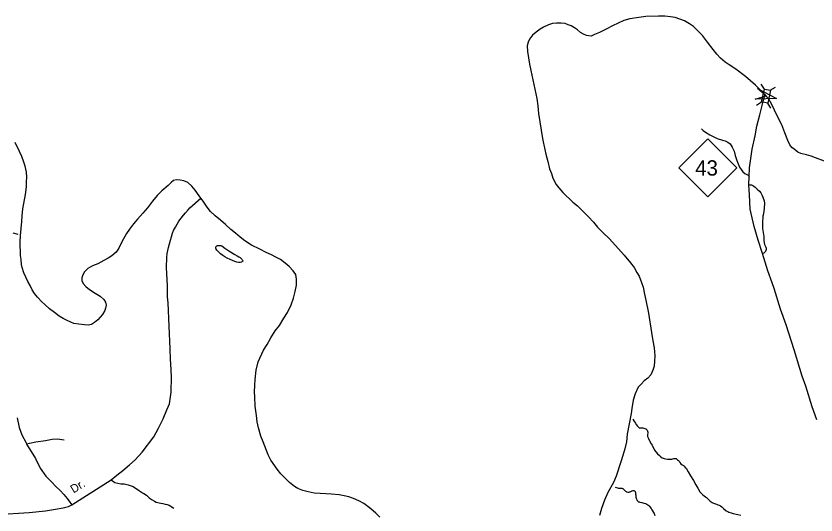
# Model space of a CAD drawing. Extents: x 2220236 to 2384410, y 720751 to 894131.
# Drawn here: x 2296936 to 2306111, y 885584 to 891304 of the extents above; entities that cross this region are included whole.
import ezdxf

# ---------------------------------------------------------------- set-up
doc = ezdxf.new("R2010")
doc.units = 0
for name, color, linetype in [('Exist Boundary Political CountyLine', 7, 'Continuous'), ('Exist Hydrographic Misc Water Feature', 7, 'Continuous'), ('Exist Hydrographic Pond Under 1500 Sq Ft', 7, 'Continuous'), ('Exist Road Non-System Type 51', 7, 'Continuous'), ('Exist Road Primary NC Attributed', 7, 'Continuous'), ('Exist Road Primary NC Shield CELL', 7, 'Continuous'), ('Exist Road Primary NC Shield Number Label', 7, 'Continuous'), ('Exist Road Primary NC Structure Standard Bridge CELL', 7, 'Continuous'), ('Exist Road Secondary Structure Standard Bridge Attributed CELL', 7, 'Continuous'), ('Exist Road Secondary Type 41 Attributed', 7, 'Continuous'), ('Exist Road Secondary Type 51 Label', 7, 'Continuous')]:
    doc.layers.add(name, color=color, linetype=linetype)

msp = doc.modelspace()

# ---------------------------------------------------------------- linework, layer by layer
at = {"layer": 'Exist Boundary Political CountyLine'}
for points in [[(2305834.2, 889796.9), (2305809.9, 889828.5), (2305787.3, 889876.2), (2305754.3, 889963.9), (2305717.5, 890057.4), (2305672.4, 890145), (2305635.6, 890224.5), (2305602.7, 890298.2), (2305572.2, 890349.8), (2305533.9, 890391.4), (2305479.2, 890450.8), (2305416.6, 890510.1), (2305301.7, 890608.8), (2305190.7, 890695.5), (2305116.2, 890744.6), (2305069.8, 890774.2), (2305015.4, 890821.5), (2304973, 890865.2), (2304930.3, 890920.7), (2304867.5, 891004), (2304810.8, 891079.3), (2304752.1, 891138.7), (2304705.7, 891182.2), (2304661.3, 891215.6), (2304603, 891247), (2304496.5, 891287.9), (2304442.6, 891295.3), (2304378.4, 891302.6), (2304304.6, 891303.8), (2304158.5, 891298.2), (2304080.7, 891287.4), (2303976.9, 891272.4), (2303909.1, 891253.6), (2303775.8, 891190.1), (2303704.4, 891151.3), (2303628.8, 891116.6), (2303571, 891092.1), (2303531.3, 891073.6), (2303479.3, 891079.1), (2303443.1, 891096.6), (2303410.8, 891114.3), (2303376.6, 891143.9), (2303340.3, 891169.4), (2303304, 891191.2), (2303270, 891200.8), (2303233.7, 891216.3), (2303187.7, 891221.8), (2303135.9, 891221.3), (2303087.8, 891216.7), (2303042, 891202.2), (2302986.3, 891175.7), (2302946.6, 891153.3), (2302901.1, 891116.8), (2302859.5, 891082.3), (2302825.8, 891040.1), (2302808.3, 891003.8), (2302796.8, 890961.7), (2302801.4, 890897.8), (2302812.2, 890826), (2302825, 890752.1), (2302841.8, 890678.4), (2302911.2, 890359.1), (2302920, 890275.2), (2302929.1, 890185.4), (2302974, 889900.1), (2302984.8, 889842.1), (2302991, 889828.1), (2303012, 889720.6), (2303034.9, 889634.9), (2303055.9, 889553.1), (2303076.3, 889499.3), (2303092.9, 889445.4), (2303131.7, 889373.9), (2303162.1, 889334.2), (2303206.7, 889280.8), (2303323.9, 889170.1), (2303374.3, 889126.6), (2303503.6, 889000), (2303558.2, 888940.6), (2303606.7, 888885.2), (2303665.5, 888821.8), (2303744.2, 888748.8), (2303912.2, 888560.6), (2303983.1, 888475.4), (2304025.6, 888419.8), (2304056.3, 888364.2), (2304082.7, 888320.5), (2304111.5, 888250.8), (2304128, 888195.1), (2304144.9, 888115.3), (2304157.7, 888047.4), (2304189.3, 887895.8), (2304223.6, 887674.2), (2304238.7, 887580.5), (2304255.5, 887498.6), (2304262.4, 887406.8), (2304259.2, 887348.7), (2304253.8, 887290.6), (2304238.4, 887242.6), (2304216.8, 887192.3)], [(2297953.4, 887926.9), (2297927.9, 887880.6), (2297900.1, 887850.3), (2297872.5, 887819.9), (2297834.8, 887789.5), (2297803, 887769.2), (2297763.1, 887760.8), (2297721.2, 887764.3), (2297655.1, 887769.6), (2297601, 887777.2), (2297562.9, 887794.6), (2297516.7, 887818.1), (2297476.5, 887835.7), (2297432.2, 887863.3), (2297375.8, 887906.6), (2297319.3, 887945.9), (2297266.8, 887997.4), (2297230.5, 888029.1), (2297182, 888080.5), (2297147.5, 888122.1), (2297123.1, 888165.7), (2297098.5, 888213.5), (2297072, 888259.3), (2297027, 888360.7), (2297008.4, 888420.5), (2296997.9, 888456.3), (2296993.3, 888514.4), (2296986.9, 888558.1), (2296983.1, 888714), (2296988.3, 888786.1), (2296993.6, 888868.1), (2297002.7, 888948.1), (2297006, 889014.3), (2297015.1, 889094.3), (2297045.3, 889256.6), (2297054.4, 889346.6), (2297055.7, 889402.7), (2297059.1, 889456.7), (2297054.5, 889514.5), (2297041.9, 889582.4), (2297027.3, 889630.2), (2297004.6, 889691.9), (2296975.9, 889751.6), (2296926.9, 889855)], [(2306207.6, 889638.9), (2306105.3, 889679.7), (2306055.2, 889697.3), (2306001, 889710.7), (2305938.9, 889725.9), (2305902.6, 889743.5), (2305862.4, 889777), (2305834.2, 889796.9)], [(2300555, 885821.4), (2300491, 885824.8), (2300423, 885830), (2300354.9, 885835.4), (2300286.9, 885850.6), (2300226.6, 885866), (2300168.5, 885887.4), (2300128.2, 885909), (2300071.8, 885958.3), (2300019.3, 886009.7), (2299972.8, 886055.2), (2299932.2, 886108.8), (2299859, 886213.8), (2299826.4, 886273.5), (2299768.9, 886420.8), (2299742.2, 886486.6), (2299719, 886582.3), (2299702.4, 886652), (2299693.6, 886723.9), (2299678.5, 886829.7), (2299673.3, 886937.5), (2299670.7, 886995.7), (2299673.9, 887067.6), (2299677.1, 887135.6), (2299692.1, 887243.6), (2299715, 887340), (2299775.5, 887474.6), (2299814.8, 887539), (2299860, 887613.5), (2299909.1, 887693.9), (2299956.4, 887756.3), (2300009.5, 887840.9), (2300050.7, 887905.4), (2300091.8, 887991.7), (2300119, 888070.1), (2300136.1, 888144.2), (2300151.2, 888220.3), (2300154.5, 888286.2), (2300144.1, 888340.2), (2300113.5, 888383.8), (2300069.1, 888431.4), (2300024.8, 888468.8), (2299968.3, 888514.3), (2299916, 888539.6), (2299865.7, 888567.1), (2299803.3, 888594.4), (2299733.1, 888629.7), (2299638.6, 888678.7), (2299562, 888725.7), (2299507.6, 888769.1), (2299455.2, 888814.6), (2299400.8, 888858), (2299338.2, 888915.2), (2299281.6, 888962.7), (2299219.1, 889014), (2299166.5, 889061.5), (2299128.1, 889110.9), (2299091.4, 889170.6), (2299034.7, 889241.9), (2298992, 889307.4), (2298951.5, 889353), (2298907.1, 889396.6), (2298858.9, 889414), (2298816.9, 889423.5), (2298774.8, 889427.2), (2298742.9, 889418.7), (2298717.2, 889396.4), (2298679.7, 889360), (2298610.3, 889299.4), (2298554.9, 889246.9), (2298501.6, 889180.3), (2298442.4, 889105.6), (2298389.2, 889043), (2298328, 888974.5), (2298284.5, 888922.1), (2298239.2, 888859.6), (2298201.6, 888811.2), (2298150.7, 888716.7), (2298113.4, 888644.3), (2298084, 888595.9), (2298036.4, 888555.5), (2297994.8, 888527), (2297945, 888500.6), (2297873.5, 888463.8), (2297813.9, 888439.2), (2297760.1, 888408.6), (2297722.7, 888370.2), (2297703, 888338), (2297689.3, 888301.8), (2297689.7, 888271.8), (2297708, 888236.1), (2297738.4, 888202.4), (2297778.8, 888168.8), (2297845.1, 888127.5), (2297901.6, 888092.2), (2297942, 888052.7), (2297962.2, 888024.9), (2297968.6, 887990.9), (2297961, 887954.8), (2297953.4, 887926.9)], [(2304216.8, 887192.3), (2304181.2, 887152), (2304141.6, 887123.6), (2304106, 887083.3), (2304070.4, 887048.8), (2304035.4, 886972.5), (2304016, 886898.3), (2303999, 886804.2), (2303989.8, 886746), (2303969, 886629.9), (2303946.3, 886509.7), (2303937.3, 886421.7), (2303918.1, 886343.5), (2303896.9, 886265.2), (2303873.7, 886193), (2303819.6, 886028.5), (2303788.3, 885958.2), (2303725.5, 885843.6), (2303686.6, 885755.1), (2303649.5, 885658.8), (2303628.4, 885578.7)], [(2301109.6, 885559.6), (2301061.2, 885603.1), (2301004.6, 885654.4), (2300926.1, 885715.6), (2300867.8, 885746.8), (2300805.4, 885774.3), (2300751.3, 885791.6), (2300701.2, 885803), (2300641, 885816.3), (2300555, 885821.4)]]:
    msp.add_lwpolyline(points, dxfattribs=at)
at = {"layer": 'Exist Hydrographic Misc Water Feature'}
for points in [[(2296960.2, 888799.7), (2296904.2, 888813.8)], [(2304009, 886683.6), (2304020.2, 886663.7), (2304028.3, 886651.6), (2304040.4, 886635.7), (2304046.4, 886625.3), (2304052.4, 886615.8), (2304058.3, 886607.8), (2304070.1, 886594.3), (2304078.4, 886587.2), (2304084.3, 886584.3), (2304088.3, 886583.6), (2304096.3, 886584), (2304114.3, 886583.9), (2304126.4, 886581.8), (2304137.5, 886579.9), (2304148.6, 886577.1), (2304162.1, 886571.1), (2304165.2, 886567.8), (2304170.3, 886561.6), (2304174.5, 886556), (2304180.2, 886544.6), (2304182.4, 886533.3), (2304182.7, 886527.5), (2304180.4, 886503.6), (2304180.4, 886485.6), (2304188.4, 886461.3), (2304202.3, 886433.3), (2304222.3, 886399.5), (2304230.4, 886383.4), (2304258.5, 886327.1), (2304294.4, 886285.2), (2304314.5, 886265.4), (2304328.3, 886253.8), (2304348.3, 886240.6), (2304368.5, 886231.6), (2304386.5, 886226.5), (2304408.4, 886223.4), (2304419.6, 886223.1), (2304436.4, 886223.8), (2304448.8, 886224.3), (2304458.6, 886225.5), (2304468.5, 886227.5), (2304480.4, 886229.6), (2304490.1, 886230.8), (2304499.9, 886231.2), (2304506.4, 886229.8), (2304510.5, 886227.6), (2304523.7, 886218.1), (2304532.4, 886209.5), (2304540.5, 886199.2), (2304550.5, 886187.4), (2304562.4, 886171.5), (2304576.5, 886159.7), (2304590.4, 886151.3), (2304600.6, 886143.5), (2304612.3, 886129.9), (2304620.6, 886119.7), (2304646.4, 886079.7), (2304672.5, 886033.2), (2304704.5, 885979.5), (2304734.6, 885929.1), (2304756.4, 885889.8), (2304780.5, 885849.7), (2304796.5, 885829), (2304812.6, 885813.2), (2304842.6, 885793.3), (2304854.6, 885783.7), (2304866.6, 885773.6), (2304882.6, 885759.5), (2304898.5, 885743.7), (2304919.9, 885728.2), (2304934.5, 885719.8), (2304968.6, 885707.2), (2304986.7, 885701.3), (2305002.5, 885695.6), (2305015, 885688.7), (2305030.6, 885677.7), (2305050.6, 885659.7), (2305082.7, 885633.2), (2305098.7, 885623.9), (2305112.8, 885617.1), (2305137.9, 885608.3), (2305160.6, 885601), (2305214.7, 885591), (2305248.7, 885581.6)], [(2303809.5, 885904.1), (2303833.1, 885893.7), (2303844.2, 885891.8), (2303856.2, 885891.4), (2303864.2, 885891.8), (2303869.8, 885892), (2303877, 885891.3), (2303884.4, 885890.8), (2303890.3, 885889.4), (2303894, 885888), (2303899.1, 885885), (2303904.3, 885881), (2303910.4, 885873.1), (2303915.4, 885866.7), (2303922.3, 885859.5), (2303926.3, 885856.5), (2303932.2, 885852.5), (2303939.2, 885848.8), (2303948.3, 885845), (2303954, 885843.6), (2303958.2, 885843.8), (2303962.2, 885844), (2303966.4, 885844.9), (2303972.2, 885847.8), (2303978.4, 885849.6), (2303987.8, 885853.2), (2303994.7, 885856.9), (2304000, 885859.5), (2304004.3, 885861.3), (2304012.4, 885863.2), (2304020.2, 885863.6), (2304028.7, 885860.7), (2304033.7, 885856.7), (2304036.2, 885853.6), (2304038.6, 885848.7), (2304040.2, 885844.8), (2304041.7, 885838.2), (2304042.3, 885831.7), (2304042.4, 885821.1), (2304043.4, 885810.5), (2304044.4, 885801.5), (2304045, 885795.8), (2304046.1, 885788.4), (2304048.4, 885777.1), (2304052.2, 885765.6), (2304056.4, 885757.6), (2304058.3, 885753.7), (2304060.3, 885749.6), (2304062.9, 885745.7), (2304066.4, 885741.6), (2304070.3, 885739.4), (2304075.7, 885736.2), (2304082.2, 885733.3), (2304090.9, 885731.2), (2304114.1, 885726.4), (2304126.4, 885723.7), (2304137.7, 885720.7), (2304156.4, 885714.9), (2304164.5, 885712), (2304172.3, 885707.3), (2304183, 885700.4), (2304191.4, 885694.3), (2304198.1, 885688), (2304207.2, 885676), (2304220.9, 885658.5), (2304230.3, 885643.3), (2304254.9, 885600.9), (2304264.4, 885579.1)]]:
    msp.add_lwpolyline(points, dxfattribs=at)
at = {"layer": 'Exist Hydrographic Pond Under 1500 Sq Ft'}
msp.add_lwpolyline([(2299445.6, 888570.1), (2299471.4, 888554.8), (2299493.1, 888544), (2299500.7, 888539.5), (2299506.2, 888535.6), (2299513.5, 888529.3), (2299524.2, 888516.7), (2299529.1, 888510.3), (2299532.9, 888503.9), (2299537, 888498.2), (2299537.5, 888495.8), (2299536.9, 888494.2), (2299531, 888488.2), (2299521, 888482.2), (2299507, 888478.2), (2299498.2, 888477), (2299487, 888478.2), (2299467, 888483.1), (2299447.1, 888489.7), (2299392.9, 888512.1), (2299356.4, 888529.4), (2299329.2, 888544.7), (2299307, 888557.8), (2299283, 888578.2), (2299268.9, 888589.9), (2299252.9, 888604), (2299238.9, 888619.8), (2299233, 888631.8), (2299231, 888635.9), (2299228.8, 888639.8), (2299226.9, 888644), (2299226.9, 888648), (2299227.4, 888650.6), (2299228.9, 888657.3), (2299231.2, 888661.3), (2299235, 888665.7), (2299238.9, 888668.3), (2299246.9, 888671.8), (2299252.1, 888672.8), (2299259.4, 888674.9), (2299266.1, 888674.2), (2299272.9, 888673.7), (2299279.1, 888673.1), (2299285.8, 888671.8), (2299294.9, 888668.2), (2299330.9, 888644), (2299378.4, 888612.4), (2299445.6, 888570.1)], dxfattribs=at)
at = {"layer": 'Exist Road Non-System Type 51'}
for points in [[(2304796.2, 890011.6), (2304816.5, 889989.8), (2304842.6, 889972.1), (2304892.8, 889942.5), (2304979.4, 889901.5), (2305039.6, 889882.1), (2305069.5, 889874.6), (2305101.8, 889858.9), (2305126, 889839.3), (2305140.2, 889819.2), (2305150.4, 889799.4), (2305170.9, 889753.7), (2305182.8, 889705.6), (2305203.7, 889647.3), (2305233.6, 889571.1), (2305271, 889517.3), (2305293.4, 889499.3), (2305331.7, 889477.5), (2305344.9, 889463.5)], [(2305342.6, 889369.3), (2305371, 889367.9), (2305385.1, 889362.1), (2305399, 889354.2), (2305415.3, 889342.5), (2305435.4, 889320.7), (2305463.6, 889295.1), (2305477.9, 889275), (2305494.2, 889247.3), (2305502.4, 889227.4), (2305516.8, 889183.6), (2305519.1, 889157.7), (2305515.8, 889101.5), (2305508.4, 889037.6), (2305502.8, 889007.6), (2305497.6, 888931.5), (2305498.3, 888869.5), (2305511.2, 888775.6), (2305513.8, 888725.7), (2305522.3, 888685.8), (2305528.4, 888667.9), (2305536.6, 888654), (2305538.7, 888642.1), (2305538.9, 888626.1), (2305531.1, 888605.9), (2305519.3, 888591.9), (2305511.2, 888583.7), (2305497.4, 888579.6)], [(2296950.3, 886696.7), (2296970.6, 886587.4), (2297003.6, 886503.5), (2297051.9, 886409.5), (2297054.4, 886396.8)], [(2297488.7, 886440), (2297410, 886452.7), (2297349, 886447.6), (2297275.4, 886434.9), (2297163.6, 886419.6), (2297090, 886404.4), (2297054.4, 886396.8)], [(2297054.4, 886396.8), (2297110.3, 886312.9), (2297158.6, 886231.6), (2297214.4, 886119.7), (2297277.9, 886030.8), (2297341.4, 885962.2), (2297392.2, 885908.8), (2297443, 885863), (2297483.7, 885819.8), (2297524.3, 885774.1), (2297554.8, 885730.9), (2297575.1, 885700.4)], [(2298027.2, 885987.6), (2298067.8, 885954.5), (2298138.9, 885941.8), (2298177, 885941.8), (2298222.8, 885929.1), (2298278.6, 885911.3), (2298340.9, 885868.1), (2298386.6, 885837.6), (2298403, 885831.1), (2298432.3, 885812.2), (2298462.8, 885780.6), (2298496.5, 885759.4), (2298522.7, 885741.7), (2298544.7, 885732), (2298598.8, 885718.6), (2298620.9, 885716.7), (2298646.9, 885707), (2298669.1, 885703.3), (2298693, 885695.6), (2298747.4, 885662.1)]]:
    msp.add_lwpolyline(points, dxfattribs=at)
at = {"layer": 'Exist Road Primary NC Attributed'}
msp.add_lwpolyline([(2306120.3, 886675.5), (2306066, 886824.3), (2305993.6, 887059.4), (2305954.3, 887177.1), (2305859.2, 887475.9), (2305770.1, 887764.8), (2305704.2, 887944), (2305631.6, 888181.3), (2305607, 888244.9), (2305559.4, 888384.4), (2305497.4, 888579.6), (2305449.7, 888733.1), (2305400.9, 888889.6), (2305356.1, 889091.3), (2305347.1, 889252.7), (2305342.6, 889369.3), (2305344.9, 889463.5), (2305347.1, 889564.4), (2305362.1, 889671.2), (2305378.5, 889775.8), (2305414.3, 889931.3), (2305433.8, 890041.9), (2305466.6, 890171.9), (2305495, 890279.5), (2305506.9, 890328.8), (2305515.9, 890360.2), (2305525.3, 890400.8)], dxfattribs=at)
at = {"layer": 'Exist Road Primary NC Shield CELL'}
msp.add_lwpolyline([(2304538.6, 889564.4), (2304871.6, 889897.4), (2305204.6, 889564.4), (2304871.6, 889231.4)], close=True, dxfattribs=at)
at = {"layer": 'Exist Road Primary NC Structure Standard Bridge CELL'}
for p, q in [((2305519.7, 890466.6), (2305482, 890524.4)), ((2305587.2, 890452.3), (2305645, 890489.9)), ((2305430.2, 890281.2), (2305488.1, 890318.8)), ((2305594.8, 890246.4), (2305557.1, 890304.2))]:
    msp.add_line(p, q, dxfattribs=at)
msp.add_lwpolyline([(2305488.1, 890318.8), (2305519.3, 890466.6), (2305588.4, 890452), (2305557.1, 890304.2)], close=True, dxfattribs=at)
at = {"layer": 'Exist Road Secondary Structure Standard Bridge Attributed CELL'}
msp.add_lwpolyline([(2305441.4, 890473.7), (2305656.9, 890359.7), (2305413.2, 890350.7), (2305538.1, 890386.9)], close=True, dxfattribs=at)
at = {"layer": 'Exist Road Secondary Type 41 Attributed'}
msp.add_lwpolyline([(2296720.4, 885591.1), (2297088.7, 885614), (2297275.4, 885631.8), (2297389.7, 885649.6), (2297478.6, 885667.3), (2297539.5, 885682.6), (2297575.1, 885700.4), (2298027.2, 885987.6), (2298092, 886040.9), (2298161.8, 886094.3), (2298238, 886157.9), (2298302.8, 886216.3), (2298384, 886302.7), (2298517.4, 886480.6), (2298570.7, 886579.7), (2298624.1, 886686.5), (2298667.2, 886788.1), (2298695.2, 886859.3), (2298715.5, 886991.5), (2298718, 887169.4), (2298711.5, 887317.1), (2298707, 887367.1), (2298703.6, 887489), (2298691, 887748.8), (2298679.9, 888015.7), (2298674.9, 888084.3), (2298672.3, 888125), (2298672.3, 888211.4), (2298662.2, 888419.8), (2298667.2, 888534.2), (2298669.8, 888579.9), (2298685, 888651.1), (2298707.9, 888732.4), (2298720.6, 888773.1), (2298729.5, 888812.9), (2298743, 888845), (2298764.6, 888885.1), (2298803.9, 888951.6), (2298857.2, 889022.2), (2298878.9, 889048.3), (2298910.4, 889080.6), (2298930.2, 889104.8), (2299055.7, 889215.5)], dxfattribs=at)

# ---------------------------------------------------------------- texts
at = {"layer": 'Exist Road Primary NC Shield Number Label'}
msp.add_text('43', height=175, dxfattribs=at).set_placement((2304725.7, 889474.7))
at = {"layer": 'Exist Road Secondary Type 51 Label'}
msp.add_text('Dr.', height=95, rotation=31.25444, dxfattribs=at).set_placement((2297595.3, 885829.9))

doc.saveas('drawing.dxf')
